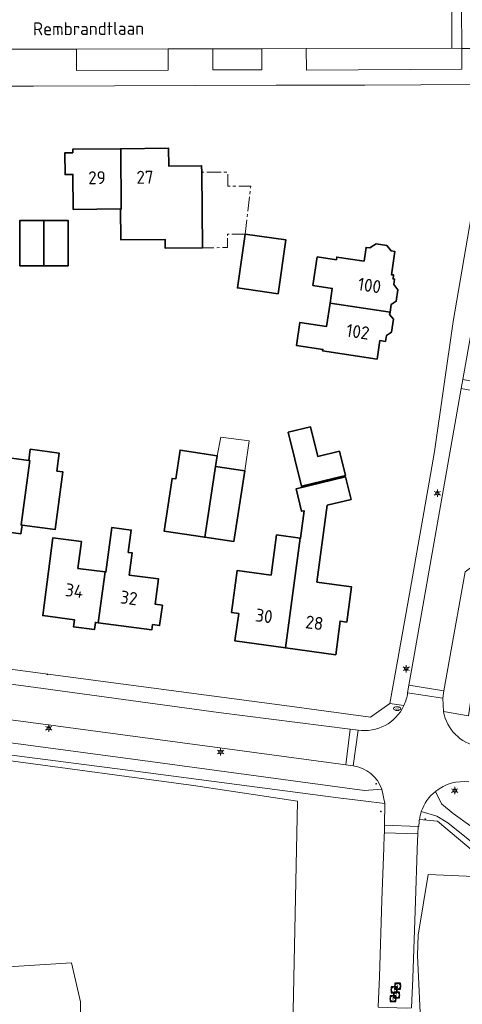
# Model space of a CAD drawing. Header units: metres. Extents: x 140853 to 145288, y 474558 to 480269.
# Tile 315 of 428: x 144609 to 144671, y 477952 to 478089. Entities that reach past the tile are written whole.
import ezdxf
from ezdxf.enums import TextEntityAlignment as Align

# ---------------------------------------------------------------- set-up
doc = ezdxf.new("R2010")
doc.units = ezdxf.units.M
doc.header["$MEASUREMENT"] = 0
doc.linetypes.add('AM-AS', pattern=[16, 10, -2, 2, -2])
for name, color, linetype, lineweight in [('B-WE-AM-AS_SPOOR_RAIL-G', 10, 'AM-AS', 18), ('B-WE-GR-BOS_GEMENGD-G', 40, 'Continuous', 13), ('B-WE-GR-BOS_NAALD-G', 40, 'Continuous', 13), ('B-WE-GR-BOUWLAND-G', 80, 'Continuous', 13), ('B-WE-GR-GRAS_KRUIDENRIJK-G', 80, 'Continuous', 18), ('B-WE-KL-ET_LS_OV_LICHTMAST-S', 190, 'Continuous', 18), ('B-WE-KL-WATER_PUT-S', 170, 'Continuous', 18), ('B-WE-OG-BEBOUWING-G', 7, 'Continuous', 35), ('B-WE-OG-BEBOUWING_BIJGEBOUW-G', 7, 'Continuous', 18), ('B-WE-OG-BEBOUWING_HUISNUMMER-T18', 10, 'Continuous', 18), ('B-WE-OG-BEBOUWING_STRAATNAAM-T18', 10, 'Continuous', 18), ('B-WE-OG-TERREIN_ERF-G', 7, 'Continuous', 18), ('B-WE-RI-GWA_RIOOLPUT-S', 30, 'Continuous', 18), ('B-WE-VH-VERHARDING_BETONSTRAATSTEEN-G', 252, 'Continuous', 18), ('B-WE-VH-VERHARDING_HALFVERHARDING-G', 252, 'Continuous', 18), ('B-WE-VH-VERHARDING_TEGEL-G', 252, 'Continuous', 18), ('X-XX-XX-ALGEMEEN-S', 7, 'Continuous', 18)]:
    doc.layers.add(name, color=color, linetype=linetype, lineweight=lineweight)
doc.styles.add('NLCS-ISO', font='txt')

# ---------------------------------------------------------------- blocks, each defined once
blk = doc.blocks.new('SIE-WEG_AFVALBAK_TYPE_01')
for radius in [0.25, 0.156]:
    blk.add_circle((0, 0), radius)
blk = doc.blocks.new('B-SIE-WEG_LICHTMAST-SO')
at = {"ltscale": 0.1}
for p, q in [((-1.1, 0.63), (-2.19, 1.27)), ((0, 1.27), (0, 2.53)), ((1.1, 0.63), (2.19, 1.27)), ((-1.1, -0.63), (-2.19, -1.27)), ((0, -1.27), (0, -2.53)), ((1.1, -0.63), (2.19, -1.27))]:
    blk.add_line(p, q, dxfattribs=at)
at = {"flags": 128}
for points in [[(-1.16, 0.5), (1.16, 0.5)], [(-1.16, -0.5), (1.16, -0.5)]]:
    blk.add_lwpolyline(points, dxfattribs=at)
at = {"ltscale": 0.1}
blk.add_circle((0, 0), 1.27, dxfattribs=at)
at = {"style": 'NLCS-ISO'}
blk.add_attdef('TYPE', text='', height=1.8, dxfattribs=at).set_placement((0, 2.53), align=Align.BOTTOM_CENTER)
blk = doc.blocks.new('SKL-WATERLEIDINGPUT-SO')
at = {"color": 0, "linetype": 'ByBlock', "lineweight": 18}
blk.add_ellipse((0, 0), major_axis=(2.5, 0), ratio=0.54, dxfattribs=at)
at = {"color": 0, "linetype": 'ByBlock', "lineweight": 18, "style": 'NLCS-ISO'}
blk.add_text('wl', height=1.8, dxfattribs=at).set_placement((0, 0), align=Align.MIDDLE_CENTER)
blk = doc.blocks.new('SRI-PUT_INSPECTIE-SO')
at = {"lineweight": -3, "flags": 128}
blk.add_lwpolyline([(-2, -2), (2, -2), (2, 2), (-2, 2)], close=True, dxfattribs=at)
at = {"lineweight": -3, "ltscale": 1.5}
blk.add_circle((0, 0), 2, dxfattribs=at)
at = {"ltscale": 0.1, "style": 'NLCS-ISO'}
blk.add_text('I', height=2.5, dxfattribs=at).set_placement((0, -0.01), align=Align.MIDDLE_CENTER)

msp = doc.modelspace()

# ---------------------------------------------------------------- linework, layer by layer
at = {"layer": 'B-WE-AM-AS_SPOOR_RAIL-G', "ltscale": 0.2, "flags": 128}
msp.add_lwpolyline([(144640.75, 478059.116), (144641.549, 478065.778), (144638.348, 478065.769), (144638.342, 478067.728), (144634.711, 478067.717), (144634.816, 478057.195), (144638.302, 478057.23), (144638.286, 478059.096), (144640.75, 478059.116)], close=True, dxfattribs=at)
at = {"layer": 'B-WE-GR-BOS_GEMENGD-G', "ltscale": 0.2, "flags": 128}
for points in [[(144659.272, 477951.689), (144659.445, 477955.787), (144659.806, 477966.484), (144660.05, 477973.746), (144660.127, 477975.509), (144660.155, 477975.83), (144660.169, 477976.886), (144660.144, 477976.887), (144660.191, 477979.89), (144657.193, 477980.299), (144653.687, 477980.706), (144625.506, 477984.41), (144607.555, 477986.749)], [(144607.46, 477985.935), (144633.589, 477982.417), (144648.043, 477980.257), (144646.87, 477924.292), (144643.857, 477916.032), (144641.243, 477847.311), (144636.481, 477844.642), (144621.319, 477840.848), (144617.299, 477849.404), (144618.357, 477909.068), (144617.828, 477952.327), (144616.6, 477957.744), (144604.064, 477956.953)]]:
    msp.add_lwpolyline(points, dxfattribs=at)
at = {"layer": 'B-WE-GR-BOS_NAALD-G', "ltscale": 0.2, "flags": 128}
msp.add_lwpolyline([(144679.01, 477969.483), (144666.236, 477970.031), (144664.842, 477961.584), (144664.742, 477958.789), (144665.667, 477938.923), (144665.459, 477909.191), (144747.93, 477910.006), (144750.05, 477965.968), (144723.996, 477968.922), (144709.993, 477970.402), (144691.365, 477971.249), (144679.01, 477969.483)], close=True, dxfattribs=at)
at = {"layer": 'B-WE-GR-BOUWLAND-G', "ltscale": 0.2, "flags": 128}
msp.add_lwpolyline([(144641.243, 477847.311), (144643.857, 477916.032), (144646.87, 477924.292), (144648.043, 477980.257), (144633.589, 477982.417), (144607.46, 477985.935), (144604.064, 477956.953), (144616.6, 477957.744), (144617.828, 477952.327), (144618.357, 477909.068), (144617.299, 477849.404), (144621.319, 477840.848), (144636.481, 477844.642), (144641.243, 477847.311)], close=True, dxfattribs=at)
at = {"layer": 'B-WE-GR-GRAS_KRUIDENRIJK-G', "ltscale": 0.2, "flags": 128}
for points in [[(144630.049, 478084.854), (144617.282, 478084.838), (144617.277, 478081.859), (144630.046, 478081.89), (144630.049, 478084.854)], [(144636.248, 478084.885), (144636.266, 478081.938), (144643.06, 478081.945), (144643.057, 478084.887), (144636.248, 478084.885)], [(144670.904, 478084.925), (144669.535, 478084.942), (144649.266, 478084.908), (144649.288, 478081.909), (144670.918, 478082.047), (144670.904, 478084.925)], [(144668.284, 477994.575), (144668.36, 477992.693), (144671.826, 477992.124), (144672.266, 477994.922), (144672.946, 478000), (144674.772, 478012.394), (144672.308, 478012.809), (144671.389, 478012.137), (144669.222, 478000), (144668.432, 477995.567), (144668.284, 477994.575)]]:
    msp.add_lwpolyline(points, close=True, dxfattribs=at)
msp.add_lwpolyline([(144589.895, 477989.811, -0.0877017), (144596.611, 477989.874), (144596.611, 477989.874), (144625.796, 477985.976), (144657.355, 477981.715), (144659.803, 477981.886), (144659.803, 477981.886, 0.2748441), (144655.778, 477985.134), (144655.778, 477985.134), (144654.768, 477985.303), (144636.552, 477987.763), (144610.922, 477991.157), (144600.005, 477992.611), (144593.899, 477992.675), (144586.955, 477991.92), (144586.955, 477991.92, 0.0087659), (144585.251, 477991.647), (144585.251, 477991.647), (144584.718, 477990.427), (144585.021, 477989.009), (144585.689, 477988.818), (144589.895, 477989.811)], format="xyb", close=True, dxfattribs=at)
for points in [[(144671.917, 477982.906, 0.2043585), (144667.257, 477981.6), (144667.257, 477981.6), (144668.075, 477979.861), (144669.698, 477978.521), (144672.159, 477976.739)], [(144674.646, 477972.661), (144668.95, 477977.228), (144667.431, 477978.14), (144665.279, 477978.776), (144665.279, 477978.776, 0.0453902), (144665.018, 477977.701), (144665.018, 477977.701), (144667.515, 477977.443), (144673.387, 477972.533)], [(144665.667, 477938.923), (144664.742, 477958.789), (144664.842, 477961.584), (144666.236, 477970.031), (144679.01, 477969.483), (144673.387, 477972.533), (144667.515, 477977.443), (144665.018, 477977.701), (144665.018, 477977.701, 0.0133166), (144664.98, 477977.396), (144664.98, 477977.396), (144664.931, 477976.721), (144664.822, 477976.721), (144664.785, 477975.675), (144664.71, 477973.572), (144664.707, 477973.487), (144664.454, 477966.323), (144664.092, 477955.611), (144663.918, 477951.493)]]:
    msp.add_lwpolyline(points, format="xyb", dxfattribs=at)
at = {"layer": 'B-WE-OG-BEBOUWING-G', "ltscale": 0.2, "flags": 128}
for points in [[(144623.43, 478070.98), (144616.752, 478070.913), (144616.757, 478070.421), (144615.669, 478070.41), (144615.699, 478067.385), (144616.782, 478067.395), (144616.831, 478062.531), (144623.42, 478062.597), (144623.513, 478062.598), (144623.43, 478070.98)], [(144623.42, 478062.597), (144623.463, 478058.302), (144629.616, 478058.363), (144629.628, 478057.143), (144634.816, 478057.195), (144634.711, 478067.717), (144634.702, 478068.618), (144630.133, 478068.572), (144630.108, 478071.046), (144623.43, 478070.98), (144623.513, 478062.598), (144623.42, 478062.597)], [(144612.753, 478061.009), (144609.403, 478061.009), (144609.403, 478054.669), (144612.753, 478054.669), (144612.753, 478061.009)], [(144612.753, 478061.009), (144612.753, 478054.669), (144616.103, 478054.669), (144616.103, 478061.009), (144612.753, 478061.009)], [(144640.75, 478059.116), (144639.683, 478051.622), (144645.336, 478050.817), (144646.403, 478058.311), (144640.75, 478059.116)], [(144652.569, 478049.489), (144660.921, 478048.268), (144661.075, 478049.291), (144661.783, 478049.753), (144662.027, 478051.373), (144661.446, 478052.102), (144661.557, 478052.846), (144661.341, 478052.879), (144661.421, 478053.415), (144661.116, 478053.461), (144661.6, 478056.677), (144661.073, 478056.756), (144660.465, 478057.518), (144658.973, 478057.742), (144658.106, 478057.176), (144657.591, 478057.253), (144657.305, 478055.348), (144653.517, 478055.917), (144653.458, 478055.527), (144650.791, 478055.928), (144650.193, 478051.955), (144652.879, 478051.551), (144652.569, 478049.489)], [(144660.921, 478048.268), (144652.569, 478049.489), (144652.085, 478046.27), (144648.376, 478046.827), (144647.894, 478043.627), (144651.571, 478043.075), (144651.538, 478042.854), (144659.131, 478041.712), (144659.52, 478044.303), (144660.291, 478044.187), (144660.413, 478045), (144661.148, 478045.48), (144661.414, 478047.25), (144660.871, 478047.932), (144660.921, 478048.268)], [(144654.706, 478025.527), (144653.88, 478028.912), (144650.868, 478028.178), (144649.877, 478032.286), (144646.767, 478031.536), (144648.585, 478024.035), (144654.706, 478025.527)], [(144609.701, 478018.636), (144614.309, 478018.011), (144615.397, 478026.038), (144614.555, 478026.152), (144614.89, 478028.63), (144610.837, 478029.179), (144610.627, 478027.623), (144610.77, 478027.604), (144609.558, 478018.655), (144609.701, 478018.636)], [(144636.653, 478026.767), (144636.88, 478028.287), (144631.703, 478029.058), (144631.105, 478025.044), (144630.582, 478025.122), (144629.489, 478017.782), (144635.139, 478016.941), (144636.653, 478026.767)], [(144597.841, 478018.275), (144596.805, 478010.625), (144596.449, 478007.999), (144603.578, 478007.033), (144605.068, 478018.032), (144609.538, 478017.427), (144609.701, 478018.636), (144609.558, 478018.655), (144610.77, 478027.604), (144610.627, 478027.623), (144606.455, 478028.188), (144605.453, 478020.796), (144603.897, 478021.007), (144603.712, 478019.639), (144598.143, 478020.394), (144597.841, 478018.275)], [(144636.653, 478026.767), (144635.139, 478016.941), (144639.169, 478016.34), (144640.707, 478026.163), (144636.653, 478026.767)], [(144648.437, 478016.812), (144646.354, 478001.554), (144653.37, 478000.596), (144653.961, 478005.273), (144654.898, 478005.147), (144655.56, 478010.056), (144650.751, 478010.705), (144652.178, 478021.403), (144655.493, 478022.197), (144654.742, 478025.331), (144647.867, 478023.683), (144648.618, 478020.549), (144648.96, 478020.631), (144648.465, 478016.809), (144648.437, 478016.812)], [(144621.264, 478012.113), (144620.316, 478005.036), (144627.767, 478004.043), (144627.866, 478004.796), (144628.858, 478004.666), (144629.231, 478007.491), (144628.239, 478007.622), (144628.704, 478011.141), (144624.629, 478011.679), (144625.036, 478014.763), (144624.491, 478014.834), (144624.899, 478017.928), (144622.193, 478018.285), (144621.376, 478012.099), (144621.264, 478012.113)], [(144620.316, 478005.036), (144621.264, 478012.113), (144617.48, 478012.613), (144617.973, 478016.35), (144614.008, 478016.874), (144612.58, 478006.058), (144616.992, 478005.475), (144616.861, 478004.484), (144619.786, 478004.098), (144619.916, 478005.089), (144620.316, 478005.036)], [(144646.354, 478001.554), (144648.437, 478016.812), (144645.136, 478017.263), (144644.373, 478011.675), (144639.667, 478012.318), (144638.867, 478006.462), (144639.858, 478006.327), (144639.337, 478002.512), (144646.354, 478001.554)]]:
    msp.add_lwpolyline(points, close=True, dxfattribs=at)
at = {"layer": 'B-WE-OG-BEBOUWING_BIJGEBOUW-G', "ltscale": 0.2, "flags": 128}
msp.add_lwpolyline([(144640.707, 478026.163), (144641.296, 478030.357), (144637.368, 478030.882), (144636.88, 478028.287), (144636.653, 478026.767), (144640.707, 478026.163)], close=True, dxfattribs=at)
at = {"layer": 'B-WE-OG-TERREIN_ERF-G', "ltscale": 0.2, "flags": 128}
for points in [[(144597.537, 478000), (144646.937, 477993.465), (144658.225, 477991.913), (144660.906, 477993.825), (144662.013, 478000), (144663.785, 478009.88), (144666.388, 478024.609), (144667.099, 478028.88), (144669.724, 478046.958), (144674.992, 478077.663), (144673.025, 478079.896), (144657.414, 478079.832), (144645.095, 478079.833), (144611.284, 478079.673), (144585.88, 478079.69)], [(144606.455, 478028.188), (144610.627, 478027.623), (144610.837, 478029.179), (144614.89, 478028.63), (144614.555, 478026.152), (144615.397, 478026.038), (144614.309, 478018.011), (144609.701, 478018.636), (144609.538, 478017.427), (144605.068, 478018.032)]]:
    msp.add_lwpolyline(points, dxfattribs=at)
for points in [[(144634.816, 478057.195), (144629.628, 478057.143), (144629.616, 478058.363), (144623.463, 478058.302), (144623.42, 478062.597), (144616.831, 478062.531), (144616.782, 478067.395), (144615.699, 478067.385), (144615.669, 478070.41), (144616.757, 478070.421), (144616.752, 478070.913), (144623.43, 478070.98), (144630.108, 478071.046), (144630.133, 478068.572), (144634.702, 478068.618), (144634.711, 478067.717), (144634.816, 478057.195)], [(144612.753, 478061.009), (144616.103, 478061.009), (144616.103, 478054.669), (144612.753, 478054.669), (144609.403, 478054.669), (144609.403, 478061.009), (144612.753, 478061.009)], [(144640.75, 478059.116), (144646.403, 478058.311), (144645.336, 478050.817), (144639.683, 478051.622), (144640.75, 478059.116)], [(144660.921, 478048.268), (144660.871, 478047.932), (144661.414, 478047.25), (144661.148, 478045.48), (144660.413, 478045), (144660.291, 478044.187), (144659.52, 478044.303), (144659.131, 478041.712), (144651.538, 478042.854), (144651.571, 478043.075), (144647.894, 478043.627), (144648.376, 478046.827), (144652.085, 478046.27), (144652.569, 478049.489), (144652.879, 478051.551), (144650.193, 478051.955), (144650.791, 478055.928), (144653.458, 478055.527), (144653.517, 478055.917), (144657.305, 478055.348), (144657.591, 478057.253), (144658.106, 478057.176), (144658.973, 478057.742), (144660.465, 478057.518), (144661.073, 478056.756), (144661.6, 478056.677), (144661.116, 478053.461), (144661.421, 478053.415), (144661.341, 478052.879), (144661.557, 478052.846), (144661.446, 478052.102), (144662.027, 478051.373), (144661.783, 478049.753), (144661.075, 478049.291), (144660.921, 478048.268)], [(144654.706, 478025.527), (144648.585, 478024.035), (144646.767, 478031.536), (144649.877, 478032.286), (144650.868, 478028.178), (144653.88, 478028.912), (144654.706, 478025.527)], [(144636.653, 478026.767), (144640.707, 478026.163), (144639.169, 478016.34), (144635.139, 478016.941), (144629.489, 478017.782), (144630.582, 478025.122), (144631.105, 478025.044), (144631.703, 478029.058), (144636.88, 478028.287), (144636.653, 478026.767)], [(144648.437, 478016.812), (144648.465, 478016.809), (144648.96, 478020.631), (144648.618, 478020.549), (144647.867, 478023.683), (144654.742, 478025.331), (144655.493, 478022.197), (144652.178, 478021.403), (144650.751, 478010.705), (144655.56, 478010.056), (144654.898, 478005.147), (144653.961, 478005.273), (144653.37, 478000.596), (144646.354, 478001.554), (144639.337, 478002.512), (144639.858, 478006.327), (144638.867, 478006.462), (144639.667, 478012.318), (144644.373, 478011.675), (144645.136, 478017.263), (144648.437, 478016.812)], [(144621.264, 478012.113), (144621.376, 478012.099), (144622.193, 478018.285), (144624.899, 478017.928), (144624.491, 478014.834), (144625.036, 478014.763), (144624.629, 478011.679), (144628.704, 478011.141), (144628.239, 478007.622), (144629.231, 478007.491), (144628.858, 478004.666), (144627.866, 478004.796), (144627.767, 478004.043), (144620.316, 478005.036), (144619.916, 478005.089), (144619.786, 478004.098), (144616.861, 478004.484), (144616.992, 478005.475), (144612.58, 478006.058), (144614.008, 478016.874), (144617.973, 478016.35), (144617.48, 478012.613), (144621.264, 478012.113)]]:
    msp.add_lwpolyline(points, close=True, dxfattribs=at)
at = {"layer": 'B-WE-VH-VERHARDING_BETONSTRAATSTEEN-G', "ltscale": 0.2, "flags": 128}
for points in [[(144683.213, 478078.586), (144683.457, 478079.973), (144683.871, 478082.181), (144687.631, 478085.819), (144694.66, 478086.855), (144693.922, 478091.871), (144686.953, 478099.06), (144686.917, 478099.097), (144681.782, 478100.016), (144681.13, 478096.37), (144680.941, 478095.249), (144675.293, 478090.471), (144670.883, 478090.473), (144670.904, 478084.925), (144673.508, 478084.936), (144675.966, 478084.945), (144677.242, 478082.083), (144678.297, 478079.641), (144678.273, 478079.46), (144683.213, 478078.586)], [(144669.535, 478084.942), (144669.52, 478090.474), (144660.129, 478090.464), (144658.612, 478090.458), (144655.457, 478090.445), (144652.224, 478090.452), (144635.312, 478090.402), (144613.452, 478090.372), (144603.239, 478090.344), (144578.963, 478090.308), (144578.922, 478084.758), (144583.085, 478084.757), (144592.296, 478084.796), (144607.072, 478084.819), (144617.282, 478084.838), (144630.049, 478084.854), (144636.248, 478084.885), (144643.057, 478084.887), (144649.266, 478084.908), (144669.535, 478084.942)], [(144670.883, 478090.473), (144669.52, 478090.474), (144669.535, 478084.942), (144670.904, 478084.925), (144670.883, 478090.473)], [(144675.73, 478036.718), (144675.977, 478037.953), (144671.058, 478038.882), (144670.843, 478037.623), (144675.73, 478036.718)], [(144663.37, 477995.32), (144668.284, 477994.575), (144668.432, 477995.567), (144663.552, 477996.363), (144663.37, 477995.32)], [(144655.778, 477985.134), (144656.471, 477990.116), (144655.393, 477990.272), (144654.768, 477985.303), (144655.778, 477985.134)], [(144659.28, 477951.601), (144663.252, 477951.453), (144663.918, 477951.493), (144664.092, 477955.611), (144664.454, 477966.323), (144664.707, 477973.487), (144664.71, 477973.572), (144664.785, 477975.675), (144660.155, 477975.83), (144660.127, 477975.509), (144660.05, 477973.746), (144659.806, 477966.484), (144659.445, 477955.787), (144659.272, 477951.689), (144659.28, 477951.601)], [(144660.155, 477975.83), (144664.785, 477975.675), (144664.822, 477976.721), (144660.169, 477976.886), (144660.155, 477975.83)]]:
    msp.add_lwpolyline(points, close=True, dxfattribs=at)
for points in [[(144585.88, 478079.69), (144611.284, 478079.673), (144645.095, 478079.833), (144657.414, 478079.832), (144673.025, 478079.896), (144673.025, 478079.896), (144673.547, 478082.07), (144673.508, 478084.936), (144670.904, 478084.925), (144670.918, 478082.047), (144649.288, 478081.909), (144649.266, 478084.908), (144643.057, 478084.887), (144643.06, 478081.945), (144636.266, 478081.938), (144636.248, 478084.885), (144630.049, 478084.854), (144630.046, 478081.89), (144617.277, 478081.859), (144617.282, 478084.838), (144607.072, 478084.819)], [(144675.73, 478036.718), (144670.843, 478037.623), (144664.196, 478000), (144663.552, 477996.363), (144668.432, 477995.567), (144669.222, 478000), (144671.389, 478012.137)], [(144600.005, 477992.611), (144610.922, 477991.157), (144636.552, 477987.763), (144654.768, 477985.303), (144655.393, 477990.272), (144637.058, 477992.588), (144611.636, 477996.038), (144601.864, 477997.353)]]:
    msp.add_lwpolyline(points, dxfattribs=at)
for points in [[(144673.547, 478082.07), (144673.025, 478079.896), (144674.992, 478077.663), (144669.724, 478046.958), (144667.099, 478028.88), (144666.388, 478024.609), (144663.785, 478009.88), (144662.013, 478000), (144660.906, 477993.825), (144662.857, 477993.543), (144662.857, 477993.543, 0.0770137), (144663.37, 477995.32), (144663.37, 477995.32), (144663.552, 477996.363), (144664.196, 478000), (144670.843, 478037.623), (144671.058, 478038.882), (144673.537, 478052.718), (144673.765, 478054.093), (144678.048, 478078.103), (144678.273, 478079.46), (144678.297, 478079.641), (144677.242, 478082.083), (144673.547, 478082.07)], [(144579.026, 478002.481), (144577.788, 478002.645), (144577.139, 478000.683), (144574.87, 477993.818), (144574.87, 477993.818, -0.0858597), (144593.61, 477997.591), (144593.61, 477997.591), (144598.087, 477997.682), (144601.864, 477997.353), (144611.636, 477996.038), (144637.058, 477992.588), (144655.393, 477990.272), (144656.471, 477990.116), (144656.471, 477990.116, 0.3330871), (144662.857, 477993.543), (144662.857, 477993.543), (144660.906, 477993.825), (144658.225, 477991.913), (144646.937, 477993.465), (144597.537, 478000), (144579.026, 478002.481)]]:
    msp.add_lwpolyline(points, format="xyb", close=True, dxfattribs=at)
msp.add_lwpolyline([(144673.199, 477987.839, -0.3104303), (144668.36, 477992.693), (144668.36, 477992.693), (144668.284, 477994.575), (144663.37, 477995.32), (144663.37, 477995.32, -0.0770137), (144662.857, 477993.543), (144662.857, 477993.543, -0.3330871), (144656.471, 477990.116), (144656.471, 477990.116), (144655.778, 477985.134), (144655.778, 477985.134, -0.2748441), (144659.803, 477981.886), (144659.803, 477981.886), (144660.191, 477979.89), (144660.144, 477976.887), (144660.169, 477976.886), (144664.822, 477976.721), (144664.931, 477976.721), (144664.98, 477977.396), (144664.98, 477977.396, -0.0133166), (144665.018, 477977.701), (144665.018, 477977.701, -0.0453902), (144665.279, 477978.776), (144665.279, 477978.776, -0.1430282), (144667.257, 477981.6), (144667.257, 477981.6, -0.2043585), (144671.917, 477982.906)], format="xyb", dxfattribs=at)
at = {"layer": 'B-WE-VH-VERHARDING_HALFVERHARDING-G', "ltscale": 0.2, "flags": 128}
msp.add_lwpolyline([(144607.555, 477986.749), (144625.506, 477984.41), (144653.687, 477980.706), (144657.193, 477980.299), (144660.191, 477979.89), (144659.803, 477981.886), (144657.355, 477981.715), (144625.796, 477985.976), (144596.611, 477989.874)], dxfattribs=at)
msp.add_lwpolyline([(144672.159, 477976.739), (144669.698, 477978.521), (144668.075, 477979.861), (144667.257, 477981.6), (144667.257, 477981.6, 0.1430282), (144665.279, 477978.776), (144665.279, 477978.776), (144667.431, 477978.14), (144668.95, 477977.228), (144674.646, 477972.661)], format="xyb", dxfattribs=at)
at = {"layer": 'B-WE-VH-VERHARDING_TEGEL-G', "ltscale": 0.2, "flags": 128}
msp.add_lwpolyline([(144671.826, 477992.124), (144668.36, 477992.693), (144668.36, 477992.693, 0.3104303), (144673.199, 477987.839)], format="xyb", dxfattribs=at)

# ---------------------------------------------------------------- block references
at = {"layer": 'B-WE-KL-ET_LS_OV_LICHTMAST-S', "xscale": 0.2, "yscale": 0.2, "zscale": 0.2}
for p in [(144667.514, 478023.069), (144663.179, 477998.647), (144613.422, 477990.382), (144637.338, 477987.075), (144669.935, 477981.712)]:
    msp.add_blockref('B-SIE-WEG_LICHTMAST-SO', p, dxfattribs=at)
at = {"layer": 'B-WE-KL-WATER_PUT-S', "xscale": 0.2, "yscale": 0.2, "zscale": 0.2}
msp.add_blockref('SKL-WATERLEIDINGPUT-SO', (144661.908, 477993.107), dxfattribs=at)
at = {"layer": 'B-WE-RI-GWA_RIOOLPUT-S', "xscale": 0.2, "yscale": 0.2, "zscale": 0.2}
for p in [(144661.491, 477954.001), (144661.991, 477954.501), (144661.34, 477952.766), (144661.84, 477953.266)]:
    msp.add_blockref('SRI-PUT_INSPECTIE-SO', p, dxfattribs=at)
at = {"layer": 'X-XX-XX-ALGEMEEN-S', "xscale": 0.2, "yscale": 0.2, "zscale": 0.2}
for p in [(144613.232, 477997.878), (144658.991, 477982.66), (144659.634, 477978.815), (144665.828, 477977.724)]:
    msp.add_blockref('SIE-WEG_AFVALBAK_TYPE_01', p, dxfattribs=at)

# ---------------------------------------------------------------- texts
at = {"layer": 'B-WE-OG-BEBOUWING_HUISNUMMER-T18', "style": 'NLCS-ISO'}
for s, rotation, p in [('29', 0.6, (144620.131, 478066.947)), ('27', 0.6, (144626.809, 478067.013)), ('100', 351.4, (144658.071, 478051.963)), ('102', 351.5, (144656.447, 478045.526)), ('34', 352.5, (144616.972, 478009.512)), ('32', 352.4, (144624.57, 478008.504)), ('30', 352.2, (144643.386, 478005.996)), ('28', 352.2, (144650.403, 478005.038))]:
    msp.add_text(s, height=1.8, rotation=rotation, dxfattribs=at).set_placement(p, align=Align.MIDDLE_CENTER)
at = {"layer": 'B-WE-OG-BEBOUWING_STRAATNAAM-T18', "style": 'NLCS-ISO'}
msp.add_text('Rembrandtlaan', height=1.8, rotation=0.3, dxfattribs=at).set_placement((144618.958, 478087.691), align=Align.MIDDLE_CENTER)

doc.saveas('drawing.dxf')
